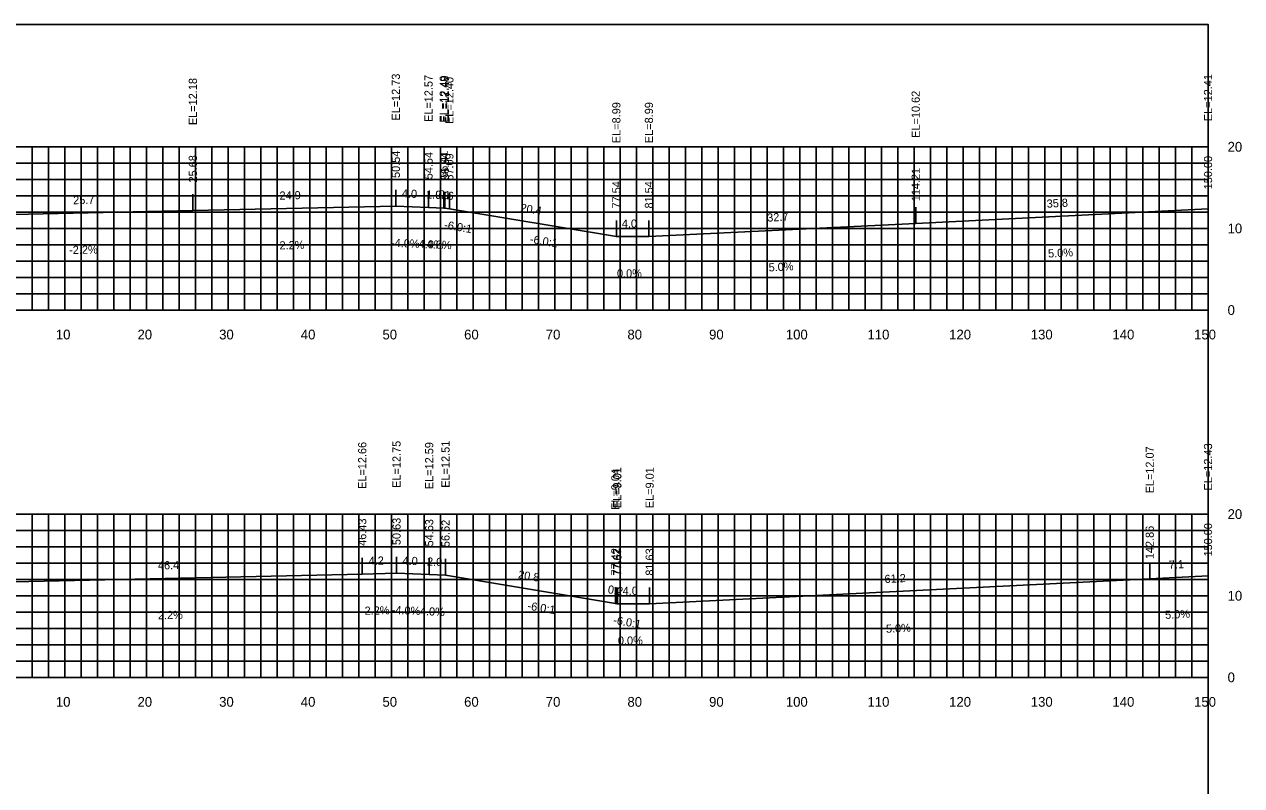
# Model space of a CAD drawing. Extents: x 1797419 to 1809236, y 248759 to 251512.
# Drawn here: x 1802984 to 1803133, y 249854.5 to 249947.7 of the extents above; entities that cross this region are included whole.
import ezdxf

# ---------------------------------------------------------------- set-up
doc = ezdxf.new("R2010")
doc.units = 0
for name, color, linetype in [('10', 7, 'Continuous'), ('3', 7, 'Continuous'), ('31', 7, 'Continuous'), ('4', 7, 'Continuous'), ('60', 7, 'Continuous'), ('CL-CNST', 7, 'Continuous'), ('Level 62', 7, 'Continuous')]:
    doc.layers.add(name, color=color, linetype=linetype)

msp = doc.modelspace()

# ---------------------------------------------------------------- linework, layer by layer
for p, q in [((1803004.61, 249924.9), (1803004.61, 249926.9)), ((1803029.47, 249925.45), (1803029.47, 249927.45)), ((1803033.47, 249925.29), (1803033.47, 249927.29)), ((1803035.33, 249925.22), (1803035.33, 249927.22)), ((1803035.47, 249925.21), (1803035.47, 249927.21)), ((1803036.02, 249925.12), (1803036.02, 249927.12)), ((1803128.93, 249925.13), (1803128.93, 249927.13)), ((1803093.13, 249923.34), (1803093.13, 249925.34)), ((1803056.47, 249921.71), (1803056.47, 249923.71)), ((1803060.46, 249921.71), (1803060.46, 249923.71)), ((1803025.35, 249880.38), (1803025.35, 249882.38)), ((1803029.55, 249880.47), (1803029.55, 249882.47)), ((1803033.55, 249880.31), (1803033.55, 249882.31)), ((1803035.55, 249880.23), (1803035.55, 249882.23)), ((1803121.79, 249879.79), (1803121.79, 249881.79)), ((1803128.93, 249880.15), (1803128.93, 249882.15)), ((1803056.35, 249876.76), (1803056.35, 249878.76)), ((1803056.55, 249876.73), (1803056.55, 249878.73)), ((1803056.6, 249876.73), (1803056.6, 249878.73)), ((1803060.55, 249876.73), (1803060.55, 249878.73))]:
    msp.add_line(p, q)
msp.add_lwpolyline([(1802828.93, 249757.72), (1803128.93, 249757.72), (1803128.93, 249947.72), (1802828.93, 249947.72)], close=True)
at = {"layer": '60'}
for p, q in [((1803128.93, 249912.72), (1803128.93, 249932.72)), ((1803128.99, 249932.72), (1803128.93, 249932.72)), ((1803128.99, 249922.72), (1803128.93, 249922.72)), ((1802828.93, 249912.72), (1803128.93, 249912.72)), ((1802988.93, 249912.66), (1802988.93, 249912.72)), ((1802998.93, 249912.66), (1802998.93, 249912.72)), ((1803008.93, 249912.66), (1803008.93, 249912.72)), ((1803018.93, 249912.66), (1803018.93, 249912.72)), ((1803028.93, 249912.66), (1803028.93, 249912.72)), ((1803038.93, 249912.66), (1803038.93, 249912.72)), ((1803048.93, 249912.66), (1803048.93, 249912.72)), ((1803058.93, 249912.66), (1803058.93, 249912.72)), ((1803068.93, 249912.66), (1803068.93, 249912.72)), ((1803078.93, 249912.66), (1803078.93, 249912.72)), ((1803088.93, 249912.66), (1803088.93, 249912.72)), ((1803098.93, 249912.66), (1803098.93, 249912.72)), ((1803108.93, 249912.66), (1803108.93, 249912.72)), ((1803118.93, 249912.66), (1803118.93, 249912.72)), ((1803128.93, 249912.66), (1803128.93, 249912.72)), ((1803128.99, 249912.72), (1803128.93, 249912.72)), ((1803128.93, 249867.72), (1803128.93, 249887.72)), ((1803128.99, 249887.72), (1803128.93, 249887.72)), ((1803128.99, 249877.72), (1803128.93, 249877.72)), ((1802828.93, 249867.72), (1803128.93, 249867.72)), ((1802988.93, 249867.66), (1802988.93, 249867.72)), ((1802998.93, 249867.66), (1802998.93, 249867.72)), ((1803008.93, 249867.66), (1803008.93, 249867.72)), ((1803018.93, 249867.66), (1803018.93, 249867.72)), ((1803028.93, 249867.66), (1803028.93, 249867.72)), ((1803038.93, 249867.66), (1803038.93, 249867.72)), ((1803048.93, 249867.66), (1803048.93, 249867.72)), ((1803058.93, 249867.66), (1803058.93, 249867.72)), ((1803068.93, 249867.66), (1803068.93, 249867.72)), ((1803078.93, 249867.66), (1803078.93, 249867.72)), ((1803088.93, 249867.66), (1803088.93, 249867.72)), ((1803098.93, 249867.66), (1803098.93, 249867.72)), ((1803108.93, 249867.66), (1803108.93, 249867.72)), ((1803118.93, 249867.66), (1803118.93, 249867.72)), ((1803128.93, 249867.66), (1803128.93, 249867.72)), ((1803128.99, 249867.72), (1803128.93, 249867.72))]:
    msp.add_line(p, q, dxfattribs=at)
at = {"layer": 'CL-CNST'}
for points in [[(1802864.77, 249924.8), (1802886.93, 249919.26), (1802890.06, 249919.26), (1802890.93, 249919.26), (1802893.19, 249919.63), (1802911.93, 249922.76), (1802913.93, 249922.84), (1802917.88, 249922.99), (1802917.93, 249923), (1802978.91, 249924.34), (1802978.93, 249924.34), (1803004.61, 249924.9), (1803029.47, 249925.45), (1803033.47, 249925.29), (1803035.33, 249925.22), (1803035.47, 249925.21), (1803036.02, 249925.12), (1803056.47, 249921.71), (1803060.46, 249921.71), (1803093.13, 249923.34), (1803128.93, 249925.13)], [(1802864.84, 249879.8), (1802864.84, 249879.79), (1802886.93, 249874.27), (1802888.23, 249874.27), (1802890.93, 249874.27), (1802897.94, 249875.44), (1802911.93, 249877.77), (1802913.93, 249877.85), (1802916.06, 249877.94), (1802917.93, 249878.01), (1802929.22, 249878.26), (1802978.93, 249879.36), (1802978.94, 249879.36), (1803025.35, 249880.38), (1803029.55, 249880.47), (1803033.55, 249880.31), (1803035.55, 249880.23), (1803056.35, 249876.76), (1803056.55, 249876.73), (1803056.6, 249876.73), (1803060.55, 249876.73), (1803121.79, 249879.79), (1803128.93, 249880.15)]]:
    msp.add_lwpolyline(points, dxfattribs=at)
at = {"layer": 'Level 62'}
for p, q in [((1802828.93, 249932.72), (1803128.93, 249932.72)), ((1802984.93, 249912.72), (1802984.93, 249932.72)), ((1802986.93, 249912.72), (1802986.93, 249932.72)), ((1802988.93, 249912.72), (1802988.93, 249932.72)), ((1802990.93, 249912.72), (1802990.93, 249932.72)), ((1802992.93, 249912.72), (1802992.93, 249932.72)), ((1802994.93, 249912.72), (1802994.93, 249932.72)), ((1802996.93, 249912.72), (1802996.93, 249932.72)), ((1802998.93, 249912.72), (1802998.93, 249932.72)), ((1803000.93, 249912.72), (1803000.93, 249932.72)), ((1803002.93, 249912.72), (1803002.93, 249932.72)), ((1803004.93, 249912.72), (1803004.93, 249932.72)), ((1803006.93, 249912.72), (1803006.93, 249932.72)), ((1803008.93, 249912.72), (1803008.93, 249932.72)), ((1803010.93, 249912.72), (1803010.93, 249932.72)), ((1803012.93, 249912.72), (1803012.93, 249932.72)), ((1803014.93, 249912.72), (1803014.93, 249932.72)), ((1803016.93, 249912.72), (1803016.93, 249932.72)), ((1803018.93, 249912.72), (1803018.93, 249932.72)), ((1803020.93, 249912.72), (1803020.93, 249932.72)), ((1803022.93, 249912.72), (1803022.93, 249932.72)), ((1803024.93, 249912.72), (1803024.93, 249932.72)), ((1803026.93, 249912.72), (1803026.93, 249932.72)), ((1803028.93, 249912.72), (1803028.93, 249932.72)), ((1803030.93, 249912.72), (1803030.93, 249932.72)), ((1803032.93, 249912.72), (1803032.93, 249932.72)), ((1803034.93, 249912.72), (1803034.93, 249932.72)), ((1803036.93, 249912.72), (1803036.93, 249932.72)), ((1803038.93, 249912.72), (1803038.93, 249932.72)), ((1803040.93, 249912.72), (1803040.93, 249932.72)), ((1803042.93, 249912.72), (1803042.93, 249932.72)), ((1803044.93, 249912.72), (1803044.93, 249932.72)), ((1803046.93, 249912.72), (1803046.93, 249932.72)), ((1803048.93, 249912.72), (1803048.93, 249932.72)), ((1803050.93, 249912.72), (1803050.93, 249932.72)), ((1803052.93, 249912.72), (1803052.93, 249932.72)), ((1803054.93, 249912.72), (1803054.93, 249932.72)), ((1803056.93, 249912.72), (1803056.93, 249932.72)), ((1803058.93, 249912.72), (1803058.93, 249932.72)), ((1803060.93, 249912.72), (1803060.93, 249932.72)), ((1803062.93, 249912.72), (1803062.93, 249932.72)), ((1803064.93, 249912.72), (1803064.93, 249932.72)), ((1803066.93, 249912.72), (1803066.93, 249932.72)), ((1803068.93, 249912.72), (1803068.93, 249932.72)), ((1803070.93, 249912.72), (1803070.93, 249932.72)), ((1803072.93, 249912.72), (1803072.93, 249932.72)), ((1803074.93, 249912.72), (1803074.93, 249932.72)), ((1803076.93, 249912.72), (1803076.93, 249932.72)), ((1803078.93, 249912.72), (1803078.93, 249932.72)), ((1803080.93, 249912.72), (1803080.93, 249932.72)), ((1803082.93, 249912.72), (1803082.93, 249932.72)), ((1803084.93, 249912.72), (1803084.93, 249932.72)), ((1803086.93, 249912.72), (1803086.93, 249932.72)), ((1803088.93, 249912.72), (1803088.93, 249932.72)), ((1803090.93, 249912.72), (1803090.93, 249932.72)), ((1803092.93, 249912.72), (1803092.93, 249932.72)), ((1803094.93, 249912.72), (1803094.93, 249932.72)), ((1803096.93, 249912.72), (1803096.93, 249932.72)), ((1803098.93, 249912.72), (1803098.93, 249932.72)), ((1803100.93, 249912.72), (1803100.93, 249932.72)), ((1803102.93, 249912.72), (1803102.93, 249932.72)), ((1803104.93, 249912.72), (1803104.93, 249932.72)), ((1803106.93, 249912.72), (1803106.93, 249932.72)), ((1803108.93, 249912.72), (1803108.93, 249932.72)), ((1803110.93, 249912.72), (1803110.93, 249932.72)), ((1803112.93, 249912.72), (1803112.93, 249932.72)), ((1803114.93, 249912.72), (1803114.93, 249932.72)), ((1803116.93, 249912.72), (1803116.93, 249932.72)), ((1803118.93, 249912.72), (1803118.93, 249932.72)), ((1803120.93, 249912.72), (1803120.93, 249932.72)), ((1803122.93, 249912.72), (1803122.93, 249932.72)), ((1803124.93, 249912.72), (1803124.93, 249932.72)), ((1803126.93, 249912.72), (1803126.93, 249932.72)), ((1803128.93, 249912.72), (1803128.93, 249932.72)), ((1802828.93, 249930.72), (1803128.93, 249930.72)), ((1802828.93, 249928.72), (1803128.93, 249928.72)), ((1802828.93, 249926.72), (1803128.93, 249926.72)), ((1802828.93, 249924.72), (1803128.93, 249924.72)), ((1802828.93, 249922.72), (1803128.93, 249922.72)), ((1802828.93, 249920.72), (1803128.93, 249920.72)), ((1802828.93, 249918.72), (1803128.93, 249918.72)), ((1802828.93, 249916.72), (1803128.93, 249916.72)), ((1802828.93, 249914.72), (1803128.93, 249914.72)), ((1802828.93, 249912.72), (1803128.93, 249912.72)), ((1802828.93, 249887.72), (1803128.93, 249887.72)), ((1802984.93, 249867.72), (1802984.93, 249887.72)), ((1802986.93, 249867.72), (1802986.93, 249887.72)), ((1802988.93, 249867.72), (1802988.93, 249887.72)), ((1802990.93, 249867.72), (1802990.93, 249887.72)), ((1802992.93, 249867.72), (1802992.93, 249887.72)), ((1802994.93, 249867.72), (1802994.93, 249887.72)), ((1802996.93, 249867.72), (1802996.93, 249887.72)), ((1802998.93, 249867.72), (1802998.93, 249887.72)), ((1803000.93, 249867.72), (1803000.93, 249887.72)), ((1803002.93, 249867.72), (1803002.93, 249887.72)), ((1803004.93, 249867.72), (1803004.93, 249887.72)), ((1803006.93, 249867.72), (1803006.93, 249887.72)), ((1803008.93, 249867.72), (1803008.93, 249887.72)), ((1803010.93, 249867.72), (1803010.93, 249887.72)), ((1803012.93, 249867.72), (1803012.93, 249887.72)), ((1803014.93, 249867.72), (1803014.93, 249887.72)), ((1803016.93, 249867.72), (1803016.93, 249887.72)), ((1803018.93, 249867.72), (1803018.93, 249887.72)), ((1803020.93, 249867.72), (1803020.93, 249887.72)), ((1803022.93, 249867.72), (1803022.93, 249887.72)), ((1803024.93, 249867.72), (1803024.93, 249887.72)), ((1803026.93, 249867.72), (1803026.93, 249887.72)), ((1803028.93, 249867.72), (1803028.93, 249887.72)), ((1803030.93, 249867.72), (1803030.93, 249887.72)), ((1803032.93, 249867.72), (1803032.93, 249887.72)), ((1803034.93, 249867.72), (1803034.93, 249887.72)), ((1803036.93, 249867.72), (1803036.93, 249887.72)), ((1803038.93, 249867.72), (1803038.93, 249887.72)), ((1803040.93, 249867.72), (1803040.93, 249887.72)), ((1803042.93, 249867.72), (1803042.93, 249887.72)), ((1803044.93, 249867.72), (1803044.93, 249887.72)), ((1803046.93, 249867.72), (1803046.93, 249887.72)), ((1803048.93, 249867.72), (1803048.93, 249887.72)), ((1803050.93, 249867.72), (1803050.93, 249887.72)), ((1803052.93, 249867.72), (1803052.93, 249887.72)), ((1803054.93, 249867.72), (1803054.93, 249887.72)), ((1803056.93, 249867.72), (1803056.93, 249887.72)), ((1803058.93, 249867.72), (1803058.93, 249887.72)), ((1803060.93, 249867.72), (1803060.93, 249887.72)), ((1803062.93, 249867.72), (1803062.93, 249887.72)), ((1803064.93, 249867.72), (1803064.93, 249887.72)), ((1803066.93, 249867.72), (1803066.93, 249887.72)), ((1803068.93, 249867.72), (1803068.93, 249887.72)), ((1803070.93, 249867.72), (1803070.93, 249887.72)), ((1803072.93, 249867.72), (1803072.93, 249887.72)), ((1803074.93, 249867.72), (1803074.93, 249887.72)), ((1803076.93, 249867.72), (1803076.93, 249887.72)), ((1803078.93, 249867.72), (1803078.93, 249887.72)), ((1803080.93, 249867.72), (1803080.93, 249887.72)), ((1803082.93, 249867.72), (1803082.93, 249887.72)), ((1803084.93, 249867.72), (1803084.93, 249887.72)), ((1803086.93, 249867.72), (1803086.93, 249887.72)), ((1803088.93, 249867.72), (1803088.93, 249887.72)), ((1803090.93, 249867.72), (1803090.93, 249887.72)), ((1803092.93, 249867.72), (1803092.93, 249887.72)), ((1803094.93, 249867.72), (1803094.93, 249887.72)), ((1803096.93, 249867.72), (1803096.93, 249887.72)), ((1803098.93, 249867.72), (1803098.93, 249887.72)), ((1803100.93, 249867.72), (1803100.93, 249887.72)), ((1803102.93, 249867.72), (1803102.93, 249887.72)), ((1803104.93, 249867.72), (1803104.93, 249887.72)), ((1803106.93, 249867.72), (1803106.93, 249887.72)), ((1803108.93, 249867.72), (1803108.93, 249887.72)), ((1803110.93, 249867.72), (1803110.93, 249887.72)), ((1803112.93, 249867.72), (1803112.93, 249887.72)), ((1803114.93, 249867.72), (1803114.93, 249887.72)), ((1803116.93, 249867.72), (1803116.93, 249887.72)), ((1803118.93, 249867.72), (1803118.93, 249887.72)), ((1803120.93, 249867.72), (1803120.93, 249887.72)), ((1803122.93, 249867.72), (1803122.93, 249887.72)), ((1803124.93, 249867.72), (1803124.93, 249887.72)), ((1803126.93, 249867.72), (1803126.93, 249887.72)), ((1803128.93, 249867.72), (1803128.93, 249887.72)), ((1802828.93, 249885.72), (1803128.93, 249885.72)), ((1802828.93, 249883.72), (1803128.93, 249883.72)), ((1802828.93, 249881.72), (1803128.93, 249881.72)), ((1802828.93, 249879.72), (1803128.93, 249879.72)), ((1802828.93, 249877.72), (1803128.93, 249877.72)), ((1802828.93, 249875.72), (1803128.93, 249875.72)), ((1802828.93, 249873.72), (1803128.93, 249873.72)), ((1802828.93, 249871.72), (1803128.93, 249871.72)), ((1802828.93, 249869.72), (1803128.93, 249869.72)), ((1802828.93, 249867.72), (1803128.93, 249867.72))]:
    msp.add_line(p, q, dxfattribs=at)

# ---------------------------------------------------------------- texts
for p in [(1803035.33, 249922.7), (1803045.83, 249920.95), (1803045.54, 249876.03), (1803056.04, 249874.28)]:
    msp.add_text('-6.0:1', height=1, rotation=350.5377).set_placement(p)
at = {"layer": '10'}
for s, p in [('10', (1802987.83, 249909.12)), ('20', (1802997.83, 249909.12)), ('30', (1803007.83, 249909.12)), ('40', (1803017.83, 249909.12)), ('50', (1803027.83, 249909.12)), ('60', (1803037.83, 249909.12)), ('70', (1803047.83, 249909.12)), ('80', (1803057.83, 249909.12)), ('90', (1803067.83, 249909.12)), ('100', (1803077.23, 249909.12)), ('110', (1803087.23, 249909.12)), ('120', (1803097.23, 249909.12)), ('130', (1803107.23, 249909.12)), ('140', (1803117.23, 249909.12)), ('150', (1803127.23, 249909.12)), ('10', (1802987.83, 249864.12)), ('20', (1802997.83, 249864.12)), ('30', (1803007.83, 249864.12)), ('40', (1803017.83, 249864.12)), ('50', (1803027.83, 249864.12)), ('60', (1803037.83, 249864.12)), ('70', (1803047.83, 249864.12)), ('80', (1803057.83, 249864.12)), ('90', (1803067.83, 249864.12)), ('100', (1803077.23, 249864.12)), ('110', (1803087.23, 249864.12)), ('120', (1803097.23, 249864.12)), ('130', (1803107.23, 249864.12)), ('140', (1803117.23, 249864.12)), ('150', (1803127.23, 249864.12))]:
    msp.add_text(s, height=1.2, dxfattribs=at).set_placement(p)
at = {"layer": '3'}
for s, p in [('EL=12.73', (1803029.97, 249935.92)), ('EL=12.57', (1803033.97, 249935.76)), ('EL=12.49', (1803035.83, 249935.69)), ('EL=12.49', (1803035.97, 249935.68)), ('EL=12.41', (1803129.43, 249935.86)), ('EL=12.18', (1803005.11, 249935.38)), ('EL=12.40', (1803036.52, 249935.51)), ('EL=10.62', (1803093.63, 249933.82)), ('EL=8.99', (1803056.97, 249933.17)), ('EL=8.99', (1803060.96, 249933.17)), ('25.68', (1803005.11, 249928.35)), ('50.54', (1803029.97, 249928.9)), ('54.54', (1803033.97, 249928.74)), ('56.41', (1803035.83, 249928.92)), ('56.54', (1803035.97, 249928.66)), ('57.09', (1803036.52, 249928.57)), ('150.00', (1803129.43, 249927.51)), ('114.21', (1803093.63, 249926.05)), ('77.54', (1803056.97, 249925.16)), ('81.54', (1803060.96, 249925.16)), ('EL=12.75', (1803030.05, 249890.94)), ('EL=12.51', (1803036.05, 249890.95)), ('EL=12.66', (1803025.85, 249890.8)), ('EL=12.59', (1803034.05, 249890.78)), ('EL=12.07', (1803122.29, 249890.26)), ('EL=12.43', (1803129.43, 249890.62)), ('EL=9.04', (1803056.85, 249888.23)), ('EL=9.01', (1803057.05, 249888.45)), ('EL=9.01', (1803057.1, 249888.45)), ('EL=9.01', (1803061.05, 249888.45)), ('46.43', (1803025.85, 249883.83)), ('50.63', (1803030.05, 249883.92)), ('54.63', (1803034.05, 249883.76)), ('56.62', (1803036.05, 249883.68)), ('142.86', (1803122.29, 249882.2)), ('150.00', (1803129.43, 249882.53)), ('77.42', (1803056.85, 249880.21)), ('77.62', (1803057.05, 249880.18)), ('77.67', (1803057.1, 249880.18)), ('81.63', (1803061.05, 249880.18))]:
    msp.add_text(s, height=1, rotation=90, dxfattribs=at).set_placement(p)
at = {"layer": '31'}
for s, p in [('20', (1803131.33, 249932.12)), ('10', (1803131.33, 249922.12)), ('0', (1803131.33, 249912.12)), ('20', (1803131.33, 249887.12)), ('10', (1803131.33, 249877.12)), ('0', (1803131.33, 249867.12))]:
    msp.add_text(s, height=1.2, dxfattribs=at).set_placement(p)
at = {"layer": '4'}
for s, rotation, p in [('25.7', 1.2605, (1802989.96, 249925.68)), ('24.9', 1.2605, (1803015.23, 249926.24)), ('4.0', 357.7091, (1803030.19, 249926.52)), ('1.9', 357.7097, (1803033.16, 249926.4)), ('0.1', 357.7097, (1803034.29, 249926.36)), ('0.6', 350.5377, (1803034.63, 249926.46)), ('20.4', 350.5377, (1803044.67, 249924.79)), ('35.8', 2.8624, (1803109.2, 249925.25)), ('32.7', 2.8624, (1803074.97, 249923.54)), ('-2.2%', 1.2605, (1802989.47, 249919.57)), ('2.2%', 1.2605, (1803015.23, 249920.14)), ('-4.0%', 357.7091, (1803028.86, 249920.47)), ('-4.0%', 357.7097, (1803031.79, 249920.35)), ('-4.0%', 357.7097, (1803032.79, 249920.31)), ('5.0%', 2.8624, (1803109.37, 249919.15)), ('5.0%', 2.8624, (1803075.14, 249917.44)), ('46.4', 1.2606, (1803000.34, 249880.93)), ('4.2', 1.2606, (1803026.15, 249881.5)), ('4.0', 357.7097, (1803030.27, 249881.54)), ('2.0', 357.7086, (1803033.27, 249881.42)), ('7.1', 2.8624, (1803124.15, 249881.01)), ('20.8', 350.5377, (1803044.38, 249879.87)), ('61.2', 2.8624, (1803089.34, 249879.27)), ('0.2', 350.5377, (1803055.37, 249878.04)), ('2.2%', 1.2606, (1803000.34, 249874.83)), ('2.2%', 1.2606, (1803025.65, 249875.38)), ('-4.0%', 357.7097, (1803028.95, 249875.49)), ('-4.0%', 357.7086, (1803031.95, 249875.37)), ('5.0%', 2.8624, (1803123.7, 249874.88)), ('5.0%', 2.8624, (1803089.51, 249873.17))]:
    msp.add_text(s, height=1, rotation=rotation, dxfattribs=at).set_placement(p)
for s, p in [('4.0', (1803057.14, 249922.81)), ('0.0%', (1803056.55, 249916.71)), ('4.0', (1803057.25, 249877.83)), ('0.0%', (1803056.66, 249871.73))]:
    msp.add_text(s, height=1, dxfattribs=at).set_placement(p)

doc.saveas('drawing.dxf')
